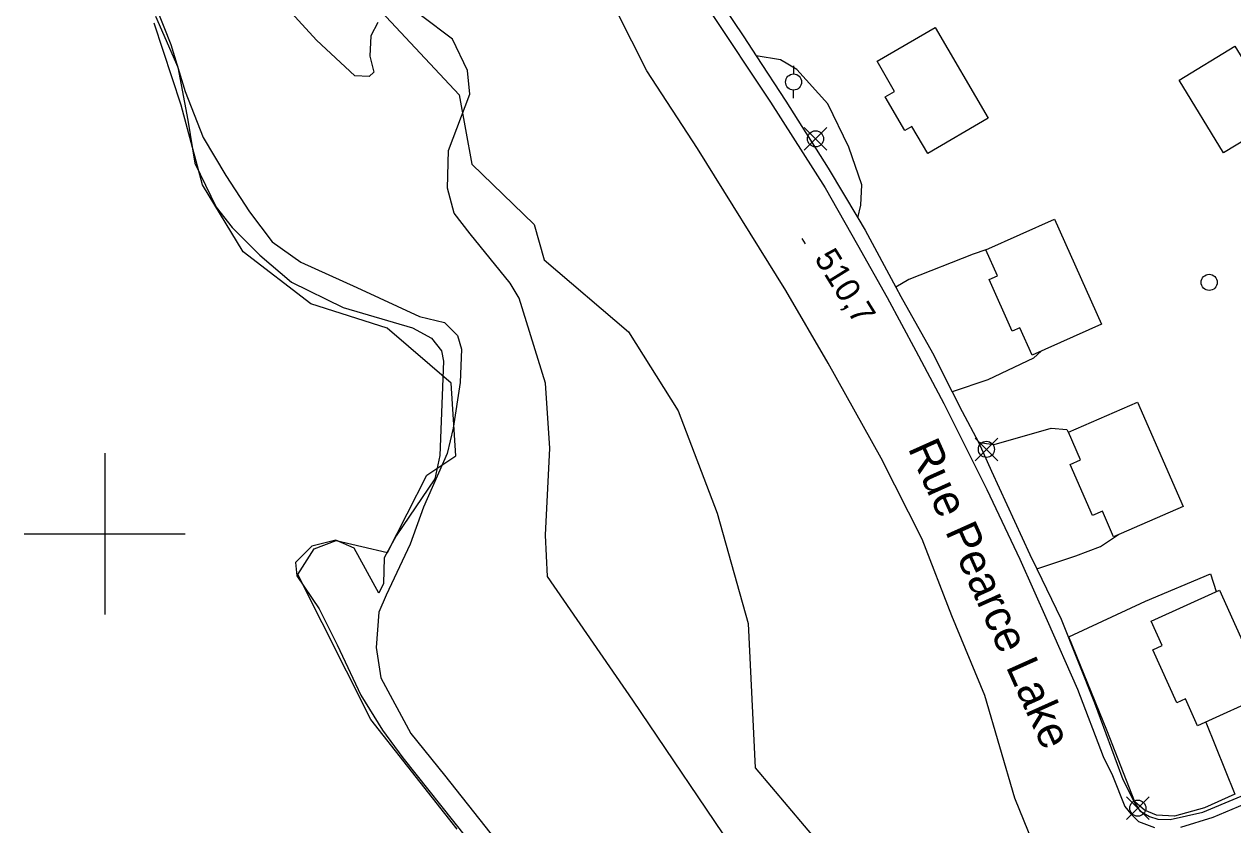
# Model space of a CAD drawing. Extents: x 347312 to 350503, y 6073086 to 6076432.
# Drawn here: x 348690 to 348840.1, y 6075163.9 to 6075263.3 of the extents above; entities that cross this region are included whole.
import ezdxf

# ---------------------------------------------------------------- set-up
doc = ezdxf.new("R2010")
doc.units = 0
for name, color, linetype in [('Level 1', 7, 'Continuous'), ('Level 19', 7, 'Continuous'), ('Level 2', 7, 'Continuous'), ('Level 21', 7, 'Continuous'), ('Level 22', 7, 'Continuous'), ('Level 3', 7, 'Continuous'), ('Level 31', 7, 'Continuous'), ('Level 36', 7, 'Continuous'), ('Level 37', 7, 'Continuous'), ('Level 4', 7, 'Continuous'), ('Level 44', 7, 'Continuous'), ('Level 61', 7, 'Continuous')]:
    doc.layers.add(name, color=color, linetype=linetype)

msp = doc.modelspace()

# ---------------------------------------------------------------- linework, layer by layer
at = {"layer": 'Level 1'}
for points in [[(348733.89, 6075263.52), (348733.03, 6075261.83), (348732.92, 6075259.33), (348733.4, 6075257.32), (348732.85, 6075256.79), (348731.05, 6075256.88), (348726.3, 6075261.31), (348719.57, 6075268.69)], [(348778.77, 6075159.8), (348765.55, 6075179.35), (348754.97, 6075194.71), (348754.72, 6075199.82), (348755.28, 6075210.65), (348754.72, 6075218.69), (348751.45, 6075229.25), (348750.34, 6075231.12), (348745.39, 6075237.26), (348743.4, 6075239.84), (348742.57, 6075242.92), (348742.68, 6075247.6), (348745.31, 6075254.6), (348745.04, 6075257.55), (348743.18, 6075261.42), (348739.33, 6075264.33)]]:
    msp.add_lwpolyline(points, dxfattribs=at)
at = {"layer": 'Level 19'}
for points in [[(348793.5, 6075239.24), (348793.86, 6075240.81), (348794.01, 6075243.34), (348792.38, 6075248.02), (348789.79, 6075253.4), (348785.94, 6075257.67), (348783.9, 6075258.85), (348780.88, 6075259.37)], [(348809.38, 6075235.28), (348807.81, 6075234.73), (348799.85, 6075231.6), (348798.23, 6075230.63)], [(348816.3, 6075222.71), (348815.31, 6075221.82), (348809.62, 6075219.14), (348805.21, 6075217.64)], [(348808.47, 6075211.37), (348809.48, 6075211.23), (348810.42, 6075211.1), (348817.49, 6075213.11), (348819.45, 6075212.96), (348819.83, 6075212.21)], [(348815.72, 6075195.65), (348820.57, 6075197.26), (348823.61, 6075198.41), (348825.87, 6075199.9)]]:
    msp.add_lwpolyline(points, dxfattribs=at)
at = {"layer": 'Level 2'}
msp.add_lwpolyline([(348705.44, 6075267.81), (348708.2, 6075260.78), (348709.98, 6075254.94), (348712.21, 6075249.2), (348715.04, 6075244.5), (348717.96, 6075240), (348720.8, 6075236.25), (348724.34, 6075233.73), (348731.3, 6075230.61), (348739.08, 6075226.97), (348742.2, 6075226.24), (348743.79, 6075224.64), (348744.28, 6075222.92), (348744.12, 6075218.79), (348743.24, 6075213.13), (348742.52, 6075209.99), (348739.58, 6075203.29), (348737.93, 6075198.71), (348734.95, 6075192.37), (348734.04, 6075190.27), (348733.7, 6075185.87), (348734.3, 6075182.1), (348738.01, 6075175.21), (348742.17, 6075170.03), (348750.8, 6075159.12)], dxfattribs=at)
at = {"layer": 'Level 21'}
for points in [[(348818.09, 6075154.61), (348812.98, 6075167.19), (348809.25, 6075179.94), (348805.17, 6075189.83), (348801.48, 6075199.35), (348796.39, 6075209.38), (348789.81, 6075221.19), (348784.58, 6075230.2), (348773.6, 6075247.85), (348767.32, 6075257.49), (348763.59, 6075264.87)], [(348775.02, 6075265.12), (348782.65, 6075253.59), (348789.45, 6075242.95), (348793.46, 6075235.87), (348797.14, 6075229.36), (348800.69, 6075222.73), (348804.17, 6075216.19), (348809.53, 6075205.49), (348813.6, 6075196.87), (348817.01, 6075189.23), (348820.76, 6075180.72), (348823.95, 6075172.36), (348825.11, 6075169.97)], [(348825.11, 6075169.97), (348826.65, 6075166.12), (348827.4, 6075165.22), (348828.34, 6075164.27), (348830.33, 6075163.51)], [(348833.6, 6075163.57), (348837.63, 6075164.8), (348847.85, 6075169.11)]]:
    msp.add_lwpolyline(points, dxfattribs=at)
at = {"layer": 'Level 22'}
for points in [[(348775.32, 6075267.74), (348779.33, 6075261.73), (348780.88, 6075259.37), (348784.57, 6075253.72), (348789.82, 6075245.41), (348793.5, 6075239.24), (348794.42, 6075237.7), (348798.23, 6075230.63), (348798.85, 6075229.47), (348802.78, 6075222.48), (348805.21, 6075217.64), (348806.44, 6075215.18), (348808.47, 6075211.37), (348810.11, 6075207.77)], [(348810.11, 6075207.77), (348814.85, 6075197.45), (348815.72, 6075195.65), (348818.76, 6075189.39), (348822.87, 6075179), (348826.41, 6075169.49), (348827.87, 6075166.56), (348828.52, 6075165.59), (348829.69, 6075164.9), (348830.74, 6075164.56), (348832.26, 6075164.54), (348836.35, 6075165.43), (348844.85, 6075169)]]:
    msp.add_lwpolyline(points, dxfattribs=at)
at = {"layer": 'Level 3'}
msp.add_line((348786.55, 6075236.68), (348786.97, 6075236), dxfattribs=at)
at = {"layer": 'Level 31'}
for points in [[(348803.09, 6075262.9), (348809.68, 6075251.63), (348802.18, 6075247.24), (348800.2, 6075250.6), (348799.35, 6075250.1), (348796.91, 6075254.27), (348798.06, 6075254.95), (348795.88, 6075258.68), (348803.09, 6075262.9)], [(348838.89, 6075247.31), (348833.4, 6075256.34), (348840.32, 6075260.55), (348842.27, 6075257.35), (348842.74, 6075257.64), (348844.38, 6075254.93), (348844.03, 6075254.72), (348845.93, 6075251.59), (348838.89, 6075247.31)], [(348817.93, 6075239.09), (348823.75, 6075226.04), (348815.13, 6075222.19), (348813.63, 6075225.57), (348812.68, 6075225.15), (348809.82, 6075231.59), (348810.83, 6075232.04), (348809.38, 6075235.28), (348817.93, 6075239.09)], [(348828.2, 6075216.35), (348833.87, 6075203.4), (348825.26, 6075199.64), (348823.88, 6075202.8), (348822.64, 6075202.26), (348819.85, 6075208.62), (348821.15, 6075209.19), (348819.65, 6075212.62), (348828.2, 6075216.35)], [(348838.38, 6075193), (348844.25, 6075180.06), (348835.67, 6075176.17), (348834.16, 6075179.5), (348833.11, 6075179.02), (348830.12, 6075185.61), (348831.27, 6075186.14), (348829.91, 6075189.15), (348838.38, 6075193)]]:
    msp.add_lwpolyline(points, dxfattribs=at)
at = {"layer": 'Level 36'}
for p, q in [((348785.52, 6075258.1), (348785.52, 6075257.1)), ((348785.52, 6075254.1), (348785.52, 6075255.1)), ((348786.84, 6075247.64), (348789.66, 6075250.46)), ((348786.84, 6075250.46), (348789.66, 6075247.64)), ((348808.05, 6075209.08), (348810.87, 6075211.9)), ((348808.05, 6075211.9), (348810.87, 6075209.08)), ((348826.85, 6075164.52), (348829.67, 6075167.34)), ((348826.85, 6075167.34), (348829.67, 6075164.52))]:
    msp.add_line(p, q, dxfattribs=at)
for centre in [(348785.52, 6075256.11), (348788.25, 6075249.05), (348837.12, 6075231.23), (348809.46, 6075210.49), (348828.26, 6075165.93)]:
    msp.add_circle(centre, 1, dxfattribs=at)
at = {"layer": 'Level 37'}
msp.add_lwpolyline([(348836.7, 6075176.63), (348840.29, 6075167.67), (348836.52, 6075165.97), (348832.8, 6075164.92), (348830.59, 6075165.04), (348829.08, 6075165.68), (348827.9, 6075166.73), (348824.43, 6075175.61), (348819.7, 6075187.2), (348829.21, 6075191.62), (348837.28, 6075195.05), (348837.97, 6075192.82)], dxfattribs=at)
at = {"layer": 'Level 4'}
for points in [[(348706.3, 6075264.27), (348709.06, 6075257.95), (348710.31, 6075251.36), (348711.17, 6075246.05), (348713.84, 6075240.56), (348715.84, 6075238.06), (348719.24, 6075234.61), (348723.18, 6075231.24), (348729.62, 6075228.12), (348738.23, 6075225.58), (348740.59, 6075224.29)], [(348740.59, 6075224.29), (348741.81, 6075222.73), (348742.06, 6075221.43), (348741.59, 6075209.72), (348740.99, 6075206.81), (348736.2, 6075199.75), (348734.71, 6075197), (348734.62, 6075193.84), (348734.05, 6075192.61), (348730.98, 6075198.22), (348728.71, 6075199.21), (348725.71, 6075198.46), (348723.7, 6075196.42), (348723.84, 6075194.8), (348726.64, 6075190.7), (348728.87, 6075186.21), (348731.8, 6075179.95), (348734.5, 6075175.62), (348737.03, 6075172.2), (348744.91, 6075162.26)]]:
    msp.add_lwpolyline(points, dxfattribs=at)
at = {"layer": 'Level 44'}
for points in [[(348734.33, 6075264.87), (348744, 6075254.51), (348745.59, 6075245.89), (348753.31, 6075238.42), (348754.55, 6075234.03), (348765.01, 6075225.07), (348771.19, 6075215.28), (348776.03, 6075202.56), (348779.87, 6075188.87), (348780.77, 6075170.93), (348790.88, 6075158.94)], [(348743.74, 6075163.33), (348733.03, 6075176.94), (348723.96, 6075194.94), (348725.99, 6075198.13), (348728.73, 6075199.19), (348735.12, 6075197.69), (348739.97, 6075207.29), (348743.58, 6075209.67), (348743.01, 6075218.71), (348735.06, 6075225.55), (348725.6, 6075228.58), (348717.2, 6075235.04), (348712.12, 6075243.35), (348709.49, 6075253.23), (348706.14, 6075263.43)]]:
    msp.add_lwpolyline(points, dxfattribs=at)
at = {"layer": 'Level 61'}
for p, q in [((348700, 6075210), (348700, 6075190)), ((348690, 6075200), (348710, 6075200))]:
    msp.add_line(p, q, dxfattribs=at)

# ---------------------------------------------------------------- texts
at = {"layer": 'Level 21'}
msp.add_text('Rue Pearce Lake', height=4, rotation=294.1507, dxfattribs=at).set_placement((348799.67, 6075210.65))
at = {"layer": 'Level 3'}
msp.add_text('510,7', height=3, rotation=301.8504, dxfattribs=at).set_placement((348788.03, 6075234.22))

doc.saveas('drawing.dxf')
